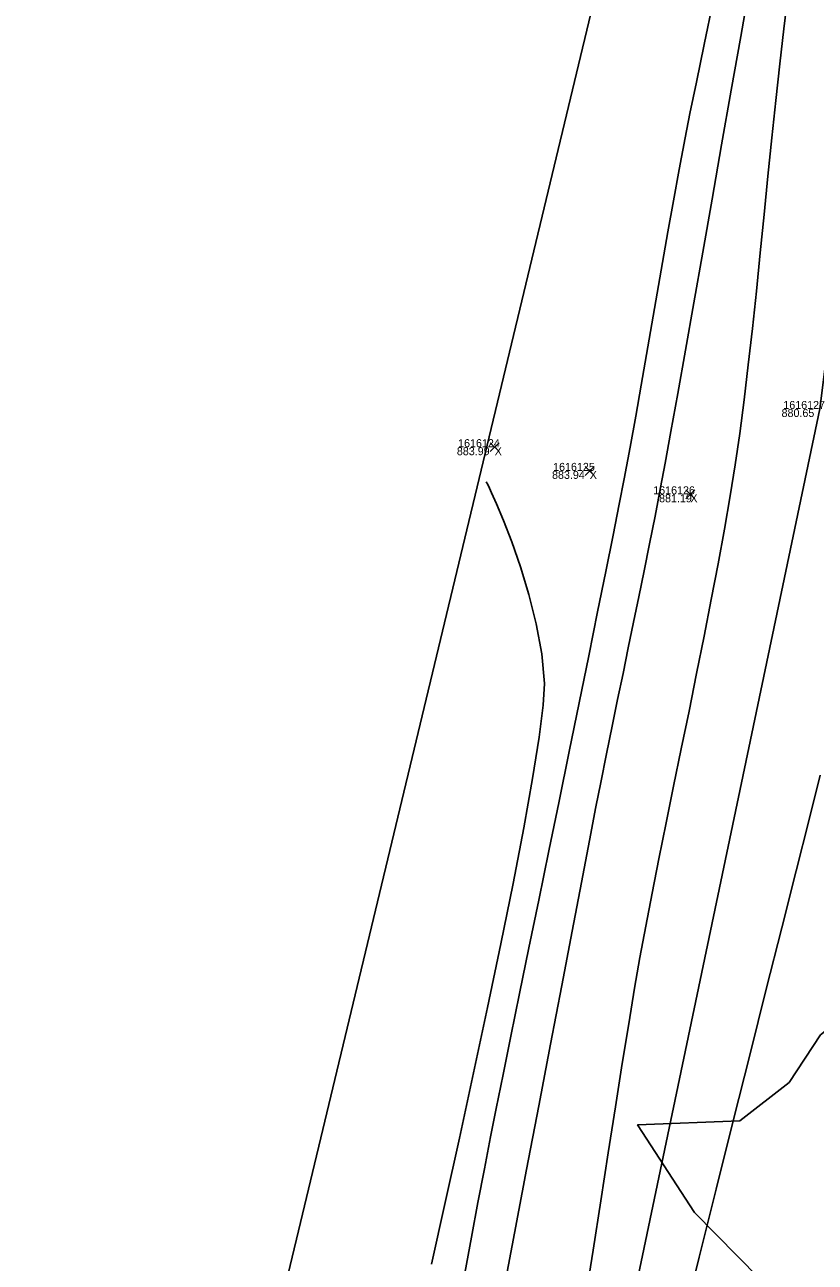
# Model space of a CAD drawing. Extents: x 1957117 to 1971063, y 701601 to 715861.
# Drawn here: x 1963194.5 to 1963229.1, y 705771 to 705825.2 of the extents above; entities that cross this region are included whole.
import ezdxf

# ---------------------------------------------------------------- set-up
doc = ezdxf.new("R2010")
doc.units = 0
for name, color, linetype in [('AP_X_Lights', 7, 'Continuous'), ('DT_X_Break_Line', 7, 'Continuous'), ('DT_X_Contour_Minor', 7, 'Continuous'), ('DT_X_TIN_Hull', 7, 'Continuous'), ('HY_X_Water_Edge', 7, 'Continuous'), ('PV_P_Shoulder', 7, 'Continuous'), ('RS_Raster1', 7, 'Continuous'), ('SC_Scratch1', 7, 'Continuous'), ('SC_Shading5', 7, 'Continuous'), ('VG_X_Tree_Line_Rt', 7, 'Continuous')]:
    doc.layers.add(name, color=color, linetype=linetype)

msp = doc.modelspace()

# ---------------------------------------------------------------- linework, layer by layer
at = {"layer": 'AP_X_Lights'}
for p, q in [((1963214.853, 705806.489), (1963215.241, 705806.879)), ((1963214.853, 705806.879), (1963215.241, 705806.489)), ((1963219.008, 705805.453), (1963219.396, 705805.843)), ((1963219.008, 705805.843), (1963219.396, 705805.453)), ((1963223.406, 705804.43), (1963223.794, 705804.82)), ((1963223.406, 705804.82), (1963223.794, 705804.43))]:
    msp.add_line(p, q, dxfattribs=at)
at = {"layer": 'DT_X_Break_Line'}
msp.add_lwpolyline([(1963218.329, 705756.178), (1963229.265, 705808.356), (1963234.8, 705853.147), (1963240.079, 705903.468), (1963258.033, 705954.684), (1963270.287, 705999.321), (1963276.323, 706049.345), (1963291.502, 706096.678), (1963290.138, 706117.655), (1963319.921, 706191.295), (1963330.374, 706242.631), (1963344.413, 706289.409), (1963345.772, 706340.009), (1963383.117, 706434.704), (1963392.11, 706487.426), (1963408.164, 706535.687), (1963423.633, 706582.721), (1963435.242, 706630.63), (1963443.084, 706680.696), (1963464.732, 706726.815), (1963480.654, 706774.214), (1963508.465, 706799.669), (1963511.002, 706809.48)], dxfattribs=at)
at = {"layer": 'DT_X_Contour_Minor'}
for points in [[(1963215.382, 705769.557), (1963215.91, 705772.315), (1963216.444, 705775.108), (1963216.974, 705777.881), (1963217.488, 705780.578), (1963217.977, 705783.142), (1963218.43, 705785.518), (1963218.838, 705787.65), (1963219.189, 705789.481), (1963219.474, 705790.956), (1963219.682, 705792.019), (1963219.934, 705793.282), (1963220.18, 705794.491), (1963220.42, 705795.658), (1963220.656, 705796.795), (1963220.889, 705797.914), (1963221.12, 705799.027), (1963221.351, 705800.146), (1963221.583, 705801.284), (1963221.818, 705802.452), (1963222.057, 705803.662), (1963222.301, 705804.927), (1963222.5, 705805.992), (1963222.752, 705807.375), (1963223.049, 705809.032), (1963223.385, 705810.92), (1963223.752, 705812.995), (1963224.143, 705815.213), (1963224.55, 705817.531), (1963224.968, 705819.904), (1963225.388, 705822.289), (1963225.803, 705824.643), (1963226.207, 705826.92)], [(1963215.382, 705769.557), (1963215.91, 705772.315), (1963216.444, 705775.108), (1963216.974, 705777.881), (1963217.488, 705780.578), (1963217.977, 705783.142), (1963218.43, 705785.518), (1963218.838, 705787.65), (1963219.189, 705789.481), (1963219.474, 705790.956), (1963219.682, 705792.019), (1963219.934, 705793.282), (1963220.18, 705794.491), (1963220.42, 705795.658), (1963220.656, 705796.795), (1963220.889, 705797.914), (1963221.12, 705799.027), (1963221.351, 705800.146), (1963221.583, 705801.284), (1963221.818, 705802.452), (1963222.057, 705803.662), (1963222.301, 705804.927), (1963222.5, 705805.992), (1963222.752, 705807.375), (1963223.049, 705809.032), (1963223.385, 705810.92), (1963223.752, 705812.995), (1963224.143, 705815.213), (1963224.55, 705817.531), (1963224.968, 705819.904), (1963225.388, 705822.289), (1963225.803, 705824.643), (1963226.207, 705826.92)], [(1963213.739, 705770.57), (1963214.029, 705772.139), (1963214.315, 705773.663), (1963214.595, 705775.132), (1963214.868, 705776.531), (1963215.116, 705777.77), (1963215.415, 705779.251), (1963215.758, 705780.939), (1963216.137, 705782.797), (1963216.544, 705784.79), (1963216.973, 705786.881), (1963217.414, 705789.035), (1963217.861, 705791.215), (1963218.305, 705793.386), (1963218.74, 705795.511), (1963219.157, 705797.555), (1963219.548, 705799.482), (1963219.906, 705801.256), (1963220.224, 705802.841), (1963220.493, 705804.2), (1963220.706, 705805.298), (1963220.965, 705806.679), (1963221.213, 705808.045), (1963221.453, 705809.399), (1963221.687, 705810.744), (1963221.918, 705812.084), (1963222.148, 705813.423), (1963222.379, 705814.762), (1963222.615, 705816.107), (1963222.858, 705817.461), (1963223.109, 705818.826), (1963223.373, 705820.206), (1963223.584, 705821.272), (1963223.864, 705822.649), (1963224.204, 705824.297), (1963224.596, 705826.181)], [(1963213.739, 705770.57), (1963214.029, 705772.139), (1963214.315, 705773.663), (1963214.595, 705775.132), (1963214.868, 705776.531), (1963215.116, 705777.77), (1963215.415, 705779.251), (1963215.758, 705780.939), (1963216.137, 705782.797), (1963216.544, 705784.79), (1963216.973, 705786.881), (1963217.414, 705789.035), (1963217.861, 705791.215), (1963218.305, 705793.386), (1963218.74, 705795.511), (1963219.157, 705797.555), (1963219.548, 705799.482), (1963219.906, 705801.256), (1963220.224, 705802.841), (1963220.493, 705804.2), (1963220.706, 705805.298), (1963220.965, 705806.679), (1963221.213, 705808.045), (1963221.453, 705809.399), (1963221.687, 705810.744), (1963221.918, 705812.084), (1963222.148, 705813.423), (1963222.379, 705814.762), (1963222.615, 705816.107), (1963222.858, 705817.461), (1963223.109, 705818.826), (1963223.373, 705820.206), (1963223.584, 705821.272), (1963223.864, 705822.649), (1963224.204, 705824.297), (1963224.596, 705826.181)], [(1963219.007, 705769.396), (1963219.35, 705771.578), (1963219.686, 705773.734), (1963220.013, 705775.832), (1963220.326, 705777.842), (1963220.624, 705779.732), (1963220.904, 705781.471), (1963221.162, 705783.03), (1963221.397, 705784.375), (1963221.649, 705785.737), (1963221.927, 705787.18), (1963222.226, 705788.69), (1963222.542, 705790.255), (1963222.87, 705791.86), (1963223.204, 705793.492), (1963223.541, 705795.138), (1963223.875, 705796.784), (1963224.202, 705798.417), (1963224.517, 705800.024), (1963224.815, 705801.591), (1963225.092, 705803.104), (1963225.342, 705804.551), (1963225.562, 705805.917), (1963225.761, 705807.288), (1963225.951, 705808.748), (1963226.134, 705810.281), (1963226.312, 705811.873), (1963226.486, 705813.51), (1963226.656, 705815.176), (1963226.825, 705816.858), (1963226.993, 705818.539), (1963227.161, 705820.207), (1963227.332, 705821.845), (1963227.505, 705823.44), (1963227.683, 705824.976), (1963227.866, 705826.439)], [(1963219.007, 705769.396), (1963219.35, 705771.578), (1963219.686, 705773.734), (1963220.013, 705775.832), (1963220.326, 705777.842), (1963220.624, 705779.732), (1963220.904, 705781.471), (1963221.162, 705783.03), (1963221.397, 705784.375), (1963221.649, 705785.737), (1963221.927, 705787.18), (1963222.226, 705788.69), (1963222.542, 705790.255), (1963222.87, 705791.86), (1963223.204, 705793.492), (1963223.541, 705795.138), (1963223.875, 705796.784), (1963224.202, 705798.417), (1963224.517, 705800.024), (1963224.815, 705801.591), (1963225.092, 705803.104), (1963225.342, 705804.551), (1963225.562, 705805.917), (1963225.761, 705807.288), (1963225.951, 705808.748), (1963226.134, 705810.281), (1963226.312, 705811.873), (1963226.486, 705813.51), (1963226.656, 705815.176), (1963226.825, 705816.858), (1963226.993, 705818.539), (1963227.161, 705820.207), (1963227.332, 705821.845), (1963227.505, 705823.44), (1963227.683, 705824.976), (1963227.866, 705826.439)], [(1963212.286, 705770.964), (1963212.885, 705773.656), (1963213.504, 705776.469), (1963214.127, 705779.336), (1963214.736, 705782.193), (1963215.315, 705784.973), (1963215.848, 705787.611), (1963216.316, 705790.039), (1963216.705, 705792.193), (1963216.996, 705794.006), (1963217.173, 705795.412), (1963217.219, 705796.346), (1963217.102, 705797.644), (1963216.866, 705798.955), (1963216.547, 705800.237), (1963216.179, 705801.447), (1963215.797, 705802.54), (1963215.435, 705803.475), (1963215.13, 705804.208), (1963214.914, 705804.695), (1963214.824, 705804.893), (1963214.743, 705805.054), (1963214.675, 705805.167)], [(1963212.286, 705770.964), (1963212.885, 705773.656), (1963213.504, 705776.469), (1963214.127, 705779.336), (1963214.736, 705782.193), (1963215.315, 705784.973), (1963215.848, 705787.611), (1963216.316, 705790.039), (1963216.705, 705792.193), (1963216.996, 705794.006), (1963217.173, 705795.412), (1963217.219, 705796.346), (1963217.102, 705797.644), (1963216.866, 705798.955), (1963216.547, 705800.237), (1963216.179, 705801.447), (1963215.797, 705802.54), (1963215.435, 705803.475), (1963215.13, 705804.208), (1963214.914, 705804.695), (1963214.824, 705804.893), (1963214.743, 705805.054), (1963214.675, 705805.167)], [(1963229.276, 705792.347), (1963228.787, 705790.399), (1963228.222, 705788.157), (1963227.596, 705785.669), (1963226.921, 705782.986), (1963226.21, 705780.155), (1963225.476, 705777.227), (1963224.732, 705774.249), (1963223.991, 705771.271), (1963223.265, 705768.343)], [(1963229.276, 705792.347), (1963228.787, 705790.399), (1963228.222, 705788.157), (1963227.596, 705785.669), (1963226.921, 705782.986), (1963226.21, 705780.155), (1963225.476, 705777.227), (1963224.732, 705774.249), (1963223.991, 705771.271), (1963223.265, 705768.343)]]:
    msp.add_lwpolyline(points, dxfattribs=at)
at = {"layer": 'DT_X_TIN_Hull'}
msp.add_lwpolyline([(1963254.734, 705951.873), (1963238.207, 705904.757), (1963226.355, 705855.27), (1963191.43, 705709.793), (1963179.827, 705661.653), (1963168.092, 705612.411), (1963156.438, 705563.606), (1963144.855, 705514.97), (1963136.901, 705465.31), (1963121.943, 705418.117), (1963098.235, 705321.162), (1963062.2, 705175.46), (1963037.999, 705077.244)], dxfattribs=at)
at = {"layer": 'HY_X_Water_Edge'}
msp.add_spline([(1963191.723, 701994.048), (1963062.047, 702441.167), (1962863.491, 703169.356), (1962827.53, 703438.691), (1962823.213, 703537.412), (1962817.962, 703593.874), (1962817.97, 703697.316), (1962828.582, 703804.235), (1962836.461, 703844.734), (1962850.687, 703896.004), (1962867.251, 703938.846), (1962873.848, 703992.355), (1962884.135, 704091.371), (1962891.241, 704140.854), (1962897.382, 704180.529), (1962905.467, 704230.979), (1962943.949, 704328.022), (1962948.537, 704378.842), (1962964.114, 704426.264), (1963004.885, 704570.73), (1963042.054, 704716.522), (1963062.038, 704814.417), (1963072.171, 704860.237), (1963090.023, 704956.798), (1963107.066, 705031.783), (1963133.773, 705105.742), (1963148.685, 705206.74), (1963175.48, 705301.059), (1963191.635, 705353.417), (1963210.988, 705447.286), (1963219.532, 705497.27), (1963230.124, 705549.475), (1963251.052, 705591.159), (1963275.289, 705693.429), (1963292.982, 705784.032), (1963302.841, 705839.645), (1963335.126, 705936.766), (1963359.752, 706046.75), (1963389.133, 706177.299), (1963417.827, 706273.456), (1963475.868, 706451.902), (1963533.782, 706640.53), (1963553.86, 706696.984), (1963580.184, 706715.425), (1963609.172, 706718.73), (1963617.062, 706714.691), (1963619.447, 706694.678), (1963564.282, 706533.07), (1963531.853, 706395.229), (1963434.4, 706006.96), (1963354.09, 705679.186), (1963237.513, 705206.07), (1963167.369, 704892.962), (1963059.145, 704434.176), (1962907.914, 703908.742), (1962877.458, 703703.326), (1962898.357, 703412.121), (1962942.65, 703052.267), (1963048.963, 702674.866), (1963191.468, 702189.666), (1963245.396, 702019.832)], degree=3, dxfattribs=at)
at = {"layer": 'SC_Shading5'}
for points in [[(1963026.912, 704294.121), (1963138.818, 704737.794), (1963251.679, 705213.963), (1963374.306, 705730.111), (1963454.783, 706045.593), (1963517.244, 706296.713), (1963562.763, 706479.256), (1963580.13, 706553.799), (1963589.678, 706586.994)], [(1963609.915, 706579.703), (1963587.283, 706499.153), (1963552.056, 706354.005), (1963480.911, 706069.234), (1963357.401, 705576.869), (1963272.751, 705226.931), (1963210.247, 704956.481), (1963044.97, 704288.881)]]:
    msp.add_spline(points, degree=3, dxfattribs=at)
at = {"layer": 'VG_X_Tree_Line_Rt'}
msp.add_lwpolyline([(1963234.818, 705827.01), (1963234.551, 705819.93), (1963234.944, 705814.318), (1963235.74, 705808.247), (1963235.52, 705802.53), (1963235.18, 705798.611), (1963235.385, 705794.481), (1963235.455, 705789.729), (1963233.764, 705784.529), (1963229.289, 705780.991), (1963227.913, 705778.901), (1963225.757, 705777.228), (1963221.29, 705777.054), (1963223.781, 705773.218), (1963226.609, 705770.346)], dxfattribs=at)

# ---------------------------------------------------------------- texts
at = {"layer": 'PV_P_Shoulder'}
for s, p in [('880.65', (1963227.587, 705808.006)), ('883.99', (1963213.394, 705806.334)), ('883.94', (1963217.554, 705805.298)), ('881.19', (1963222.233, 705804.275))]:
    msp.add_text(s, height=0.35, dxfattribs=at).set_placement(p)
at = {"layer": 'RS_Raster1'}
for s, p in [('1616127', (1963227.664, 705808.356)), ('1616124', (1963213.449, 705806.684)), ('1616125', (1963217.601, 705805.648)), ('1616126', (1963221.977, 705804.625))]:
    msp.add_text(s, height=0.35, dxfattribs=at).set_placement(p)
at = {"layer": 'SC_Scratch1'}
for p in [(1963215.047, 705806.334), (1963219.202, 705805.298), (1963223.6, 705804.275)]:
    msp.add_text('X', height=0.35, dxfattribs=at).set_placement(p)

doc.saveas('drawing.dxf')
